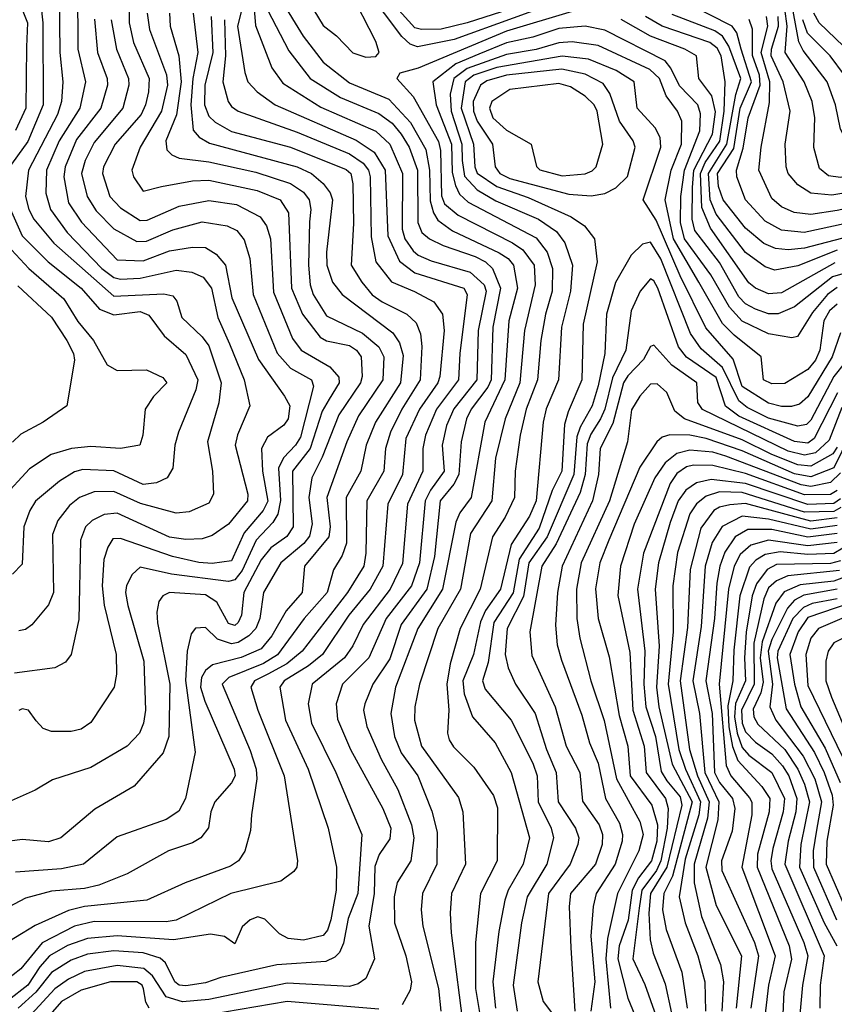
# Model space of a CAD drawing. Extents: x 501367 to 657802, y 482273 to 547541.
# Tile 339 of 656: x 594287 to 596776, y 512796 to 515805. Entities that reach past the tile are written whole.
import ezdxf

# ---------------------------------------------------------------- set-up
doc = ezdxf.new("R2010")
doc.units = 0

msp = doc.modelspace()

# ---------------------------------------------------------------- linework, layer by layer
at = {"layer": '0CON20XD'}
for points in [[(595345, 515690.4), (595375, 515692.2), (595385.7, 515705), (595375, 515738.8), (595295, 515895.9), (595254.3, 515934.3), (595229.6, 515975), (595215, 515987.7), (595182.2, 515987.8), (595155, 515980.5), (595144.7, 515965), (595143.7, 515905), (595215, 515787.1), (595255.2, 515755.2), (595305, 515703.2), (595345, 515690.4)], [(594249.5, 515939.5), (594323.5, 515903.5), (594339.2, 515885), (594351.5, 515851.5), (594358.5, 515795), (594359.4, 515545), (594312.4, 515432.4), (594249, 515345)], [(594620.4, 515895), (594621.9, 515795), (594635.6, 515735.6), (594682.6, 515625), (594680.9, 515585), (594672.2, 515545), (594658.1, 515515), (594579, 515425), (594543.4, 515355), (594540, 515335), (594563.3, 515265), (594595, 515230.4), (594655, 515191), (594677.1, 515192.9), (594775, 515235.2), (594865, 515252.5), (594950, 515240), (595022.2, 515202.2), (595041.7, 515175), (595053.5, 515135), (595062.5, 514972.5), (595120.8, 514830.8), (595146.9, 514795), (595234.7, 514744.7), (595262.7, 514712.7), (595263.9, 514695), (595232.5, 514645), (595211.7, 514608.3), (595174.6, 514495), (595121, 514425), (595123.1, 514255), (595104, 514226), (595055, 514191.2), (595025, 514154.3), (594972, 514055), (594964.9, 513985), (594955, 513963), (594945, 513953.7), (594925, 513960.4), (594890, 514025), (594855, 514047.8), (594745.3, 514054.7), (594724.4, 514045), (594712.6, 514027.4), (594705.9, 513995), (594708.3, 513961.8), (594746.5, 513775), (594742.6, 513615), (594725.3, 513565), (594637.3, 513462.7), (594517.4, 513392.6), (594413.1, 513305), (594375, 513292.7), (594295, 513299.7), (594235, 513291.8)], [(594464.3, 515904.3), (594465.1, 515715), (594488.5, 515615), (594471.5, 515535), (594408.2, 515435), (594369, 515345), (594367, 515275), (594381.8, 515225), (594432, 515155), (594538.8, 515045), (594575, 515016.8), (594595, 515011.8), (594655, 515015.1), (594765, 515039.7), (594813.6, 515033.6), (594847.8, 515017.8), (594873.3, 514985), (594892.5, 514895), (594928.8, 514815), (594973.2, 514705), (594990.9, 514625), (594953.3, 514536.7), (594946, 514505), (594984.3, 514355), (594983, 514335), (594925, 514263.7), (594875, 514228.4), (594845, 514218.5), (594795, 514216.9), (594745, 514223.6), (594585, 514296.7), (594545, 514293.1), (594509.1, 514275), (594488.8, 514255), (594473.5, 514215), (594468.2, 513971.8), (594445.1, 513864.9), (594427.8, 513842.2), (594395, 513824.8), (594271.5, 513808.5)], [(595975, 515875.5), (595615, 515744.5), (595502.4, 515722.4), (595480.5, 515730.5), (595455, 515753.2), (595348.7, 515895)], [(594205, 515877.2), (594295, 515836.2), (594311, 515795), (594308.3, 515721.7), (594305.7, 515535), (594274.1, 515465.9)], [(594975.4, 515874.6), (594953.3, 515785), (594975, 515643.8), (594984.7, 515615), (595013.4, 515585), (595068.2, 515545), (595315, 515436.5), (595370.2, 515400.2), (595404.4, 515345), (595412.4, 515145), (595447.5, 515067.6), (595495, 515031.1), (595643.9, 514985), (595654.8, 514965), (595632.4, 514785), (595628.4, 514705), (595560.6, 514615), (595527.7, 514535), (595519.4, 514495), (595519, 514425), (595472.5, 514325), (595456.7, 514143.2), (595419.1, 514065), (595336.7, 513956.7), (595305, 513891.6), (595279.6, 513855), (595181.4, 513775), (595168.4, 513715), (595179.2, 513655), (595253.6, 513505), (595333.2, 513315), (595320.5, 513135), (595290.9, 513059.1), (595276.7, 512983.3), (595264.8, 512955.2), (595250, 512940), (595222.9, 512927.1), (595072.8, 512917.2), (594901.9, 512878.1), (594855, 512862), (594795, 512852.6), (594775, 512855.2), (594761.4, 512865), (594732.8, 512922.8), (594717, 512937), (594665, 512954.2), (594575, 512960.1), (594495, 512949.9), (594445, 512931.7), (594385, 512893.6), (594336.6, 512833.4), (594282.9, 512785)], [(594407.9, 515887.9), (594409.7, 515705), (594419.7, 515615), (594415.5, 515555), (594402.7, 515515), (594314.6, 515345), (594305.2, 515265), (594315.4, 515225.4), (594330.9, 515195), (594391.7, 515121.7), (594575, 514960.4), (594727.4, 514967.4), (594755, 514961.4), (594767.8, 514945), (594782.5, 514895), (594845, 514836.4), (594865, 514808.7), (594902.5, 514695), (594895.5, 514634.5), (594861.6, 514515), (594876.6, 514425), (594879.1, 514355), (594865, 514327.5), (594805, 514301.6), (594765, 514297.1), (594656.5, 514326.5), (594575, 514363.6), (594515, 514362.1), (594470.4, 514345), (594439.5, 514320.5), (594403.7, 514275), (594387.9, 514232.1), (594390.2, 514055), (594375, 514016.7), (594324, 513956), (594305, 513941.4), (594285, 513937.1)], [(595085, 515866.6), (595153.7, 515755), (595215, 515674.8), (595295, 515612.3), (595415, 515562.5), (595481.1, 515491.1), (595528.1, 515408.1), (595539.2, 515345), (595541.8, 515251.8), (595551.4, 515215), (595565, 515192.1), (595609.9, 515159.9), (595752.8, 515092.8), (595779.8, 515075), (595796.5, 515055), (595808.1, 514985), (595781.6, 514885), (595769.7, 514705), (595708.5, 514575), (595666.7, 514345), (595632.2, 514297.8), (595620.2, 514269.8), (595579, 514065), (595503.7, 513945), (595435.7, 513765.7), (595420.9, 513685), (595432.1, 513615), (595453, 513565), (595503.8, 513495), (595546.8, 513386.8), (595562.8, 513322.8), (595561.9, 513225), (595518.4, 513135), (595513.5, 513085), (595519.1, 513035), (595567.4, 512845), (595573.9, 512775)], [(595836.2, 515853.8), (595655, 515795.3), (595575, 515776), (595515, 515774.9), (595495, 515780.3), (595398.1, 515888.1)], [(597795, 515885.9), (597516.5, 515796.5), (597475.8, 515775), (597415.4, 515724.6), (597361.5, 515678.5), (597295, 515582.3), (597109.4, 515370.6), (597047, 515273), (596995.7, 515225), (596945, 515200.4), (596849.6, 515190.4), (596684.6, 515154.6), (596615, 515162.1), (596565, 515189.4), (596504.9, 515254.9), (596478.2, 515325), (596477.8, 515345), (596497.9, 515412.1), (596513.4, 515505), (596549.9, 515605), (596547.6, 515635), (596525.8, 515695.8), (596526.2, 515776.2), (596515.9, 515805.9)], [(597238.7, 515871.3), (597165.4, 515795), (597104.1, 515695), (596995, 515559.3), (596975, 515538.4), (596945, 515519.9), (596895, 515506), (596870, 515510), (596855, 515521.6), (596807.1, 515635), (596763.2, 515695), (596694.2, 515764.2), (596680.5, 515805)], [(595001.5, 515861.5), (595007.4, 515787.4), (595057.8, 515657.8), (595091.4, 515611.4), (595207.9, 515537.9), (595375, 515464.5), (595418.1, 515425), (595457.4, 515335), (595456, 515165), (595464.1, 515135), (595489.2, 515099.2), (595505, 515085.8), (595545, 515068.6), (595663.9, 515033.9), (595706.3, 514995), (595712.6, 514975), (595688.1, 514855), (595683.9, 514705), (595613.8, 514616.2), (595591.3, 514565), (595578.6, 514505), (595584.3, 514425), (595542.3, 514367.7), (595526, 514335), (595508.7, 514145), (595484.9, 514075.1), (595406.9, 513975), (595354.1, 513855), (595273.5, 513775), (595254.3, 513715), (595258.2, 513668.2), (595298.3, 513575), (595396.8, 513395), (595421.4, 513335), (595417.9, 513302.1), (595385.6, 513254.4), (595372.1, 513217.9), (595369.9, 513135), (595354, 513035), (595371.8, 512935), (595344.5, 512875), (595321.3, 512858.7), (595295, 512850.9), (595105, 512860.6), (594865, 512811), (594785, 512804.2), (594735, 512819.8), (594693.3, 512883.3), (594666.3, 512906.3), (594585, 512914.9), (594485, 512896.7), (594436.8, 512873.2), (594395, 512843.5), (594322.3, 512765)], [(595045, 515835.3), (595109.8, 515709.8), (595175.2, 515625), (595267.1, 515567.1), (595385, 515518), (595425, 515488.3), (595452.7, 515455), (595477.1, 515415), (595502.8, 515345), (595503.4, 515185), (595515.7, 515155), (595539.7, 515135), (595581.3, 515115), (595678.8, 515081.2), (595711, 515065), (595732, 515045), (595756.8, 514985), (595732.8, 514865), (595727.5, 514705), (595718, 514682), (595667.1, 514615), (595652.4, 514585), (595636.6, 514515), (595628.7, 514415), (595614.2, 514385.8), (595571.9, 514335), (595554.9, 514165), (595531.5, 514065), (595453, 513957), (595417.9, 513852), (595366.1, 513775), (595341.4, 513715), (595338.1, 513695), (595348.5, 513645), (595391.9, 513545), (595443.2, 513453.2), (595484.2, 513345), (595491.6, 513305), (595482, 513235), (595441, 513169), (595431.2, 513125), (595432.6, 513045), (595467, 512945), (595484.1, 512865), (595480.3, 512839.7), (595455.7, 512795)], [(596845, 515149), (596685, 515106.5), (596635, 515102.2), (596596.1, 515106.1), (596561.4, 515121.4), (596505, 515167.6), (596436.2, 515255), (596422.7, 515295), (596418.9, 515335), (596469, 515411), (596488.8, 515535), (596523.2, 515615), (596491.9, 515715), (596478.8, 515765), (596463.7, 515785), (596325.2, 515855)], [(597334, 515835), (597285, 515801.9), (597238.6, 515755), (597118.4, 515601.6), (597055, 515538.6), (596991.2, 515448.8), (596921, 515379), (596865, 515338.9), (596795, 515322.6), (596758.1, 515328.1), (596730.6, 515350.6), (596714, 515414), (596717, 515505), (596708.2, 515555), (596684.5, 515615), (596626, 515705), (596632.6, 515785), (596625, 515837.7)], [(597256.2, 515833.8), (597200.4, 515775), (597115.2, 515654.8), (597005, 515523), (596965, 515480), (596865, 515420.7), (596842.2, 515422.2), (596807.5, 515447.5), (596795, 515470.8), (596779.8, 515545), (596754.2, 515615), (596680.9, 515710.9), (596667.4, 515737.4), (596647.1, 515847.1)], [(594745.2, 515825), (594747.3, 515785), (594774.1, 515694.1), (594780.5, 515615), (594766, 515514), (594734.1, 515435), (594737.2, 515407.2), (594752.2, 515392.2), (594775, 515382.3), (594865, 515371.1), (595009.2, 515339.2), (595114.5, 515304.5), (595155, 515277.6), (595172.1, 515255), (595176.4, 515225), (595172.6, 515187.4), (595169.9, 515055), (595175.2, 514994.8), (595184.2, 514965), (595225, 514900), (595335, 514847.6), (595385.1, 514805.1), (595400.2, 514775), (595397.3, 514705), (595322.2, 514595), (595287.3, 514515), (595225.7, 514345), (595236.4, 514255), (595231.6, 514225), (595158, 514135), (595150.4, 514055), (595101.4, 513998.6), (595058.1, 513921.9), (595025, 513882.2), (594964.2, 513855.8), (594876.2, 513833.8), (594855, 513816.2), (594842.7, 513795), (594840.1, 513765), (594852.7, 513722.7), (594942.2, 513515), (594945.5, 513495), (594935, 513473.1), (594883.1, 513415), (594871.5, 513385), (594864.7, 513335.3), (594840.6, 513305), (594815, 513290), (594741.9, 513265), (594615.6, 513195), (594529.2, 513160.8), (594485, 513150.2), (594385, 513142.3), (594305, 513121.2), (594085.2, 513004.8)], [(594817.5, 515825), (594831.4, 515705), (594816.2, 515625), (594810, 515545), (594817.8, 515467.8), (594835.7, 515445.7), (594867.8, 515427.8), (595135, 515354.9), (595178.8, 515335), (595214.9, 515304.9), (595235.8, 515275.9), (595242.8, 515255), (595224.5, 515095), (595226.2, 515055), (595242.6, 515002.6), (595272.4, 514965), (595427.8, 514847.8), (595447.4, 514817.4), (595458.8, 514778.8), (595450.8, 514695), (595374.8, 514575), (595345.5, 514505), (595329.5, 514425), (595285.2, 514345), (595285.8, 514205), (595272.5, 514167.5), (595246, 514124), (595227.1, 514055), (595156.5, 513975), (595075.4, 513864.6), (595032.4, 513837.6), (594926.3, 513795), (594906.5, 513775), (594991.8, 513571.8), (595009.8, 513515), (595011.9, 513485), (594995.3, 513375), (594992.6, 513327.4), (594975.2, 513264.8), (594956.2, 513235), (594931.7, 513218.3), (594792.6, 513167.4), (594675.5, 513114.5), (594485, 513095.4), (594436.7, 513083.3), (594335, 513036.9), (594153.1, 512926.9)], [(594566.7, 515805), (594582.7, 515715), (594620.2, 515625), (594621, 515605), (594602.8, 515535), (594515, 515430), (594487.1, 515375), (594476.6, 515335), (594493.2, 515265), (594521.3, 515221.3), (594575, 515165.6), (594645, 515127.3), (594675, 515128.4), (594755, 515163.3), (594845, 515186.8), (594920.8, 515175), (594950.7, 515160.7), (594972.8, 515132.8), (594991, 515075), (595000.9, 514965), (595073.9, 514786.1), (595115, 514740.2), (595178.7, 514705), (595184.7, 514685), (595145, 514529.2), (595130.5, 514505), (595093.4, 514466.6), (595078.4, 514435), (595083.9, 514336.1), (595075.6, 514294.4), (595061, 514269), (595010.3, 514215), (594967.6, 514122.4), (594945, 514093.7), (594925, 514088.4), (594751.2, 514111.2), (594655, 514132.6), (594630.6, 514109.4), (594614.2, 514075.8), (594611.1, 514055), (594618.2, 514015), (594666.5, 513845), (594671.3, 513695), (594665.7, 513655), (594653.8, 513625), (594615.5, 513585), (594505, 513520.3), (594388.1, 513481.9), (594335, 513450.4), (594215, 513398)], [(594872.9, 515815), (594877.6, 515705), (594852.8, 515605), (594852.4, 515545), (594865, 515510), (594885, 515491.6), (594935, 515463.6), (595115.1, 515415.1), (595285, 515347.6), (595299.2, 515335), (595305, 515303.3), (595307.6, 515182.4), (595300.6, 515055), (595332.5, 515002.5), (595364.5, 514964.5), (595395, 514942.8), (595470.7, 514905), (595498.3, 514878.3), (595511.5, 514845), (595516.2, 514806.2), (595510.9, 514705), (595454.6, 514615), (595419.9, 514545), (595405.2, 514495.2), (595399.5, 514425), (595347.9, 514335), (595345.2, 514175.2), (595338.6, 514135), (595289.2, 514055), (595150, 513875), (595103.7, 513836.3), (595045.6, 513805), (595004.8, 513785), (594993.5, 513765), (595014.8, 513695), (595095.2, 513495), (595136.2, 513235), (595134.6, 513215.4), (595125, 513201.9), (595085, 513172.9), (594932.2, 513135), (594765, 513053.4), (594735, 513048.2), (594515, 513049.2), (594455.1, 513034.9), (594356.2, 512983.8), (594291.2, 512905), (594220.1, 512849.9)], [(594912.7, 515805), (594916.6, 515695), (594907.8, 515615), (594924.8, 515555), (594935, 515539.2), (594955.1, 515525.1), (595135, 515461.3), (595295, 515395.4), (595336.5, 515366.5), (595353, 515345), (595358, 515325), (595361.6, 515141.6), (595375.6, 515065), (595423.6, 515003.6), (595494, 514974), (595552.7, 514942.7), (595579.6, 514905), (595584.2, 514855), (595571.2, 514715), (595565.1, 514695), (595508.8, 514615), (595467.4, 514525), (595456.9, 514415), (595411.7, 514325), (595396.6, 514135), (595357.9, 514065), (595292.7, 513985), (595212.3, 513865), (595169.8, 513830.2), (595095.2, 513785), (595082, 513765), (595099.1, 513665), (595168.8, 513515), (595230, 513335), (595255.2, 513215), (595254.8, 513145), (595238.5, 513055), (595227.4, 513022.6), (595215, 513007.1), (595155, 512992.6), (595107.7, 512997.7), (595081.6, 513011.6), (595036.6, 513056.6), (595015, 513063.5), (594991.9, 513055), (594966.9, 513033.1), (594945, 512980.8), (594913.2, 513003.2), (594870.7, 513010.7), (594757, 512993), (594585, 513005.8), (594495, 512997.9), (594433.9, 512976.1), (594378.5, 512945), (594348.6, 512911.4), (594312.6, 512855), (594252.1, 512807.9)], [(594677.2, 515825), (594683.6, 515775), (594736.2, 515636.2), (594738.6, 515605), (594720.3, 515525), (594655.2, 515415), (594630.3, 515345), (594634.7, 515325), (594665, 515281.1), (594720.8, 515295), (594815, 515312.5), (594865, 515314.2), (595013.2, 515283.2), (595082.8, 515255), (595108.3, 515215), (595117.8, 514985), (595151, 514905), (595205, 514834.8), (595225, 514823.4), (595295, 514809), (595316.5, 514795), (595330.6, 514775), (595333.4, 514715), (595328.2, 514695), (595262.8, 514597.2), (595211.8, 514468.2), (595179.6, 514405), (595170.4, 514345), (595181.2, 514265), (595173, 514227), (595155.8, 514204.2), (595085, 514145.2), (595032.5, 514055), (595021.1, 513975), (595008.5, 513945), (594987.7, 513922.3), (594955, 513902.4), (594935, 513897.4), (594892, 513912), (594855, 513947.3), (594825, 513946.2), (594811.2, 513928.8), (594799.5, 513875), (594794.2, 513785.8), (594823.4, 513566.6), (594793.7, 513425), (594773.4, 513386.6), (594735, 513360.7), (594585, 513308), (594481.9, 513225), (594415, 513210.5), (594275, 513200)], [(594516.1, 515806.1), (594525.4, 515705), (594554.8, 515625), (594555.2, 515605), (594535.5, 515535), (594461.4, 515438.6), (594425.9, 515355), (594422.1, 515325), (594436.8, 515245), (594476.7, 515186.7), (594585, 515071), (594665, 515068.5), (594745, 515098.2), (594815, 515110.2), (594855, 515108.4), (594888.1, 515088.1), (594916.2, 515055), (594935.3, 514955.3), (595016.7, 514766.7), (595096.9, 514655), (595113, 514625), (595107.2, 514585), (595094.2, 514565.8), (595045, 514529.6), (595026.6, 514495), (595029.5, 514425), (595045.9, 514334.1), (595030.8, 514305), (594973, 514237), (594935, 514151.6), (594875, 514143.1), (594835, 514146.7), (594754.5, 514164.5), (594595, 514220.2), (594571.7, 514218.3), (594556.3, 514193.7), (594544.2, 514155.8), (594539.8, 514075), (594545.8, 514015.8), (594581.9, 513865), (594583.4, 513805), (594576, 513765), (594505, 513657.8), (594475, 513637.5), (594445, 513630), (594385, 513630.5), (594359.6, 513639.6), (594337.5, 513662.5), (594314, 513695), (594295, 513699.5), (594285, 513694.2)], [(595975, 515830.1), (595775, 515770.3), (595505, 515657.2), (595448.8, 515641.2), (595440, 515625), (595489.8, 515569.8), (595567.3, 515432.7), (595573, 515405), (595576.3, 515266.3), (595585, 515242.7), (595627.3, 515207.3), (595793.4, 515123.4), (595825, 515101.5), (595858.9, 515055), (595862.6, 514995), (595830.1, 514855), (595815.2, 514695.2), (595770.7, 514585), (595741.6, 514465), (595730.3, 514335), (595664.9, 514235.1), (595634.1, 514065), (595564.9, 513945.1), (595508.7, 513775), (595494.3, 513705), (595493.6, 513665), (595515.2, 513585), (595628.5, 513428.5), (595641.6, 513385), (595649.5, 513225), (595607, 513135), (595602.5, 513075), (595605.2, 513015), (595645.2, 512705)], [(596855, 515043.6), (596770.4, 515019.7), (596655, 514927.5), (596605, 514906.7), (596575, 514905.8), (596535, 514920.9), (596505, 514936.4), (596485, 514957.7), (596425, 515062.9), (596350.5, 515160.5), (596342.3, 515195), (596342.5, 515292.5), (596347.1, 515345), (596403.6, 515455), (596413.1, 515523.1), (596402.4, 515572.4), (596362.7, 515625), (596355.3, 515695), (596320, 515715), (596215, 515754.4), (596125, 515805.8)], [(596778.1, 515061.9), (596615, 514970.8), (596575, 514967.4), (596535, 514984.8), (596515, 515000.5), (596397.6, 515167.6), (596371.6, 515231.6), (596367.8, 515335), (596381.4, 515368.6), (596426.3, 515433.7), (596440.1, 515525), (596443.2, 515615), (596430.5, 515695), (596418.1, 515718.1), (596395.7, 515735), (596250.5, 515785), (596199.4, 515815)], [(596785, 515100.4), (596665, 515053.2), (596595, 515039.8), (596565, 515049.6), (596505, 515093.8), (596415, 515210.5), (596396.6, 515255), (596391.4, 515335), (596448.3, 515425), (596475, 515576.7), (596490.8, 515625), (596453.8, 515723.8), (596434.4, 515754.4), (596410.7, 515770.7), (596280.8, 515820.8)], [(597468.2, 515811.8), (597382.8, 515757.2), (597322.1, 515705), (597252.5, 515615), (597078, 515415), (597001.8, 515308.2), (596966.6, 515273.4), (596919.8, 515250.2), (596785, 515221.5), (596705, 515210), (596653.8, 515216.2), (596615, 515233.1), (596585, 515258.2), (596545.6, 515345), (596552.6, 515415), (596578.3, 515551.7), (596579.3, 515615), (596552.4, 515705), (596572.7, 515785), (596568.9, 515815)], [(597425, 515832.4), (597324.6, 515775.4), (597265, 515715.9), (597187.9, 515615), (597066.2, 515485), (596985, 515368.1), (596943.6, 515326.4), (596895, 515297.6), (596848.3, 515281.7), (596768.7, 515268.7), (596704.5, 515274.5), (596665, 515300.6), (596635.3, 515335), (596629.5, 515355), (596626, 515425), (596641.6, 515525), (596620, 515615), (596583.4, 515695), (596584.1, 515715), (596605.8, 515785), (596604.5, 515815)], [(597141.2, 515825), (597070.7, 515705), (596995, 515606.3), (596975, 515587.3), (596945, 515576.9), (596925, 515579.1), (596902.9, 515593), (596829.5, 515699.5), (596730, 515795), (596713.6, 515825)], [(596663.4, 514836.6), (596646.9, 514833.1), (596575, 514845.2), (596495, 514883.6), (596456.5, 514926.5), (596399, 515025), (596318.9, 515135), (596306, 515185), (596307.7, 515265), (596318.9, 515345), (596365.8, 515465), (596367.7, 515517.7), (596359, 515545), (596302.9, 515602.9), (596277.1, 515657.1), (596259.7, 515679.7), (596075, 515773), (596014.9, 515784.9), (595935, 515777.7), (595855, 515751.6), (595775, 515733.8), (595689.7, 515699.7), (595620.4, 515669.6), (595550, 515615), (595560.1, 515545), (595606.4, 515425), (595608.3, 515338.3), (595618.4, 515298.4), (595631.4, 515271.4), (595657.6, 515247.6), (595865, 515138), (595898.9, 515095), (595915.1, 515044.9), (595914.3, 514975), (595894.1, 514905), (595879.7, 514825), (595869.8, 514705), (595835.1, 514615), (595816.7, 514535), (595801.2, 514425), (595799.2, 514345), (595770.4, 514285), (595731.7, 514225), (595694.2, 514065), (595633.4, 513945), (595602.8, 513837.2), (595592, 513775), (595598.1, 513695), (595594.7, 513625), (595599.6, 513605), (595612.8, 513582.8), (595675, 513520.9), (595735, 513434.5), (595746.8, 513396.8), (595746.6, 513235), (595695.2, 513135), (595680.3, 512985), (595679.9, 512845), (595693.2, 512765)], [(596785, 514936), (596761.5, 514915), (596744.2, 514885), (596731.6, 514795), (596718.9, 514765), (596695, 514735.6), (596625, 514693.3), (596585, 514692.2), (596560, 514705), (596553.1, 514775), (596470.6, 514840.6), (596435, 514877.1), (596362.6, 515002.6), (596285.4, 515135), (596259.1, 515255), (596277.8, 515345), (596308.9, 515425), (596310.4, 515495), (596297.5, 515525), (596262.4, 515572.4), (596242.5, 515625), (596212.4, 515652.4), (596055, 515726.5), (595975, 515737.2), (595935, 515733.8), (595865, 515713.4), (595775, 515698.5), (595655, 515655.5), (595614.2, 515625), (595603, 515577), (595605.7, 515525), (595638.4, 515425), (595639.4, 515375), (595646.8, 515326.8), (595684.6, 515284.6), (595741.9, 515251.9), (595872.6, 515195), (595927.5, 515157.5), (595953.4, 515123.4), (595976.2, 515055), (595970.1, 514975), (595942.5, 514865), (595933.9, 514705), (595896.3, 514616.4), (595886.6, 514575), (595865.1, 514334.9), (595845, 514287.6), (595789, 514201), (595755.9, 514065), (595710.4, 513999.6), (595695.1, 513964.9), (595674.3, 513865), (595641.7, 513785), (595645.6, 513745.6), (595670.7, 513675), (595740.3, 513595), (595789.4, 513505), (595844.8, 513305), (595825.2, 513225), (595779.8, 513145), (595769.5, 513115), (595751.2, 513018.8), (595733.2, 512865), (595740.8, 512785)], [(596795, 514848.5), (596769.4, 514775), (596695, 514652.5), (596669.4, 514630.6), (596645, 514622.8), (596615, 514623.1), (596575, 514633.2), (596495, 514684.1), (596467.6, 514767.6), (596383.8, 514863.8), (596305, 515022.8), (596231.9, 515191.9), (596192.4, 515255), (596246.5, 515415), (596244.1, 515445), (596228.9, 515475), (596174.2, 515535), (596164.7, 515615), (596109.4, 515649.4), (596025, 515683.9), (595945, 515693.1), (595745, 515659.3), (595674.6, 515635.4), (595648.7, 515615), (595636.2, 515535), (595674.2, 515425), (595678, 515355), (595685, 515335.7), (595745.4, 515295.4), (595841.2, 515261.2), (595972.5, 515202.5), (596012.9, 515175), (596043.1, 515135), (596051.5, 515065), (596009.2, 514875), (596004.8, 514705), (595962.8, 514607.2), (595952.3, 514567.7), (595943.8, 514425), (595914.1, 514365.9), (595875, 514251.7), (595813.1, 514156.9), (595795, 514053.6), (595736.5, 513963.5), (595719, 513841), (595701.7, 513785), (595709.3, 513759.3), (595788.5, 513665), (595855, 513533.1), (595868.4, 513495), (595871.8, 513415), (595910.8, 513335), (595918.2, 513305), (595897.8, 513225), (595838.2, 513125), (595820.9, 513045), (595795.5, 512855), (595807.2, 512775)], [(596033.3, 515266.7), (596075, 515273.8), (596108.5, 515291.5), (596144.3, 515325.7), (596167.8, 515415), (596161.9, 515435), (596119.6, 515495), (596089.9, 515579.9), (596070, 515610), (596015, 515639), (595943.3, 515653.3), (595775, 515635.4), (595715, 515618.4), (595695.2, 515605), (595673.3, 515555), (595673.9, 515525), (595685, 515494.4), (595732.2, 515425), (595739.6, 515355), (595754, 515335), (595785, 515320.1), (595965, 515271.4), (596033.3, 515266.7)], [(595945, 515328.3), (596015, 515334.1), (596036.9, 515343.1), (596048.5, 515355), (596069.5, 515425), (596052, 515525), (596042.4, 515545), (596015, 515571.2), (595970.1, 515600.1), (595935, 515610.2), (595785, 515592.1), (595730.4, 515555), (595722.3, 515535), (595733.3, 515505), (595775, 515467.4), (595850.4, 515425), (595866, 515356), (595876.6, 515346.6), (595945, 515328.3)], [(594250, 515245), (594295, 515144.3), (594374.9, 515064.9), (594475.1, 514985.1), (594530.8, 514920.7), (594575, 514902.9), (594655, 514913.1), (594682, 514902), (594728.9, 514838.9), (594795, 514782.2), (594831.9, 514705), (594826, 514674), (594772.2, 514545), (594761.7, 514505), (594755.3, 514434.7), (594737.9, 514405), (594705, 514389.6), (594665, 514384.5), (594575, 514426.8), (594480.2, 514430.2), (594455, 514423.6), (594409.3, 514395), (594336.2, 514333.9), (594318.3, 514305), (594299.7, 514255), (594295, 514140.8), (594265, 514110.8)], [(596810.8, 514759.2), (596774.8, 514715.2), (596705, 514581.3), (596691.6, 514568.4), (596665, 514562.6), (596575, 514587.6), (596509.6, 514620.4), (596485, 514640.4), (596435, 514742.4), (596369.7, 514799.7), (596336.4, 514846.4), (596245.9, 515074.1), (596215, 515124.8), (596190.7, 515119.3), (596155.9, 515085), (596108.2, 515001.8), (596080, 514905), (596075.2, 514785), (596055, 514686.2), (596036.1, 514625), (595999.7, 514560.3), (595989.6, 514530.4), (595980.5, 514415), (595898.5, 514225), (595842.6, 514145), (595827.1, 514042.9), (595776.3, 513945), (595770.8, 513865), (595779.6, 513825), (595801.7, 513775), (595862.1, 513685), (595896.9, 513575), (595926.1, 513505), (595932.1, 513415), (595985.2, 513335), (595995.2, 513305), (595993, 513285), (595969.2, 513225), (595903.3, 513135), (595870.3, 512865), (595886.8, 512805), (595935, 512742.3)], [(594261.9, 515101.9), (594314.9, 515044.9), (594422.1, 514952.1), (594465, 514883.1), (594512.7, 514825), (594555, 514750.6), (594585, 514732.9), (594675, 514735.3), (594725, 514711.5), (594737.1, 514695), (594695.9, 514654.1), (594670.5, 514615), (594663.8, 514535), (594654, 514505), (594595.6, 514494.4), (594505, 514501.3), (594445.5, 514494.5), (594383.8, 514476.2), (594317, 514433), (594235, 514343.3)], [(594281.7, 514991.7), (594385, 514896.2), (594431.1, 514825), (594451.6, 514785), (594455.2, 514765), (594431.4, 514625), (594359.5, 514575), (594291.1, 514538.9), (594265, 514513.8)], [(596785.5, 514665), (596715, 514524.9), (596695, 514511.1), (596655, 514516), (596485, 514593.6), (596444.1, 514624.1), (596415, 514711.8), (596324.3, 514774.3), (596300.3, 514805), (596237.1, 514985), (596225, 515007.2), (596215, 515013.3), (596182.6, 514975), (596155.8, 514915), (596139.7, 514795), (596098.9, 514711.1), (596075.4, 514615), (596062.1, 514585), (596031.9, 514538.1), (596020.8, 514509.2), (596015.5, 514415), (595999.3, 514360.7), (595926.8, 514203.2), (595882.3, 514135), (595846.3, 513935), (595852.2, 513862.2), (595923.3, 513705), (595957, 513585), (595998.3, 513505), (596006.7, 513416.7), (596058.3, 513345), (596068.5, 513315), (596066.9, 513285), (596046.9, 513225), (595970.2, 513135), (595966.3, 513095), (595970.8, 512969.2), (595983.6, 512775)], [(596785, 514986.9), (596755.7, 514965), (596709.8, 514910.2), (596663.4, 514836.6)], [(596799.6, 514620.4), (596760.1, 514519.9), (596718.3, 514481.6), (596685, 514473.9), (596635, 514486.9), (596373.7, 514613.7), (596359.7, 514635), (596356.2, 514695), (596279.5, 514749.5), (596225, 514810.5), (596215, 514806.7), (596193.1, 514766.9), (596145, 514716.7), (596132.2, 514695), (596099.2, 514570.7), (596061.1, 514495), (596055.6, 514415), (596037.9, 514335), (595944.6, 514135), (595930.5, 514055), (595924.8, 513955), (595929.2, 513895), (595942.5, 513847.5), (596005, 513680), (596028.4, 513595), (596055, 513532.9), (596077.5, 513425), (596119.6, 513349.6), (596128.6, 513315), (596128.2, 513295), (596106.2, 513225), (596049.1, 513135), (596039.2, 513095), (596032.8, 513005), (596044.6, 512865), (596032.5, 512775)], [(596785, 514498.4), (596771.6, 514478.4), (596705, 514440.5), (596664.9, 514444.9), (596585, 514476.3), (596495, 514521.6), (596318.3, 514585), (596289, 514609), (596265, 514665.5), (596235, 514692.2), (596215, 514691.2), (596181.9, 514655), (596156.9, 514613.1), (596144, 514515), (596089.3, 514335), (596002.9, 514145), (595989, 514065), (595990, 513975), (595998.6, 513915), (596032.8, 513785), (596073.5, 513663.5), (596110.9, 513485), (596182.5, 513355), (596192.3, 513315), (596178.8, 513265), (596114, 513135), (596082.9, 512997.1), (596078.4, 512935), (596092.5, 512785)], [(596846.8, 514583.2), (596775, 514436), (596705, 514408), (596655, 514417), (596495, 514488.1), (596385, 514525.3), (596335, 514535.1), (596273.7, 514536.3), (596250.5, 514529.5), (596234.5, 514515.5), (596182.3, 514437.7), (596087.4, 514215), (596060, 514145), (596046.3, 514066.3), (596054.8, 513975.2), (596088, 513858), (596118.5, 513678.5), (596145.9, 513585), (596152.6, 513495), (596218.8, 513405), (596236, 513345), (596234.2, 513295), (596217.7, 513235), (596177.6, 513182.4), (596158.2, 513145), (596146.6, 513053.4), (596119.3, 512975), (596114.4, 512935.6), (596145.6, 512815.6), (596228, 512615)], [(596795, 514420.4), (596765, 514390.9), (596705, 514378.7), (596675, 514383.3), (596445, 514471), (596405, 514483.1), (596335, 514489.7), (596295, 514479), (596259.2, 514450.8), (596228.1, 514405), (596165, 514264), (596123.4, 514135), (596115.2, 514045.2), (596151.5, 513871.5), (596160.4, 513695), (596195.6, 513585), (596200.9, 513505), (596260.1, 513425), (596268.6, 513395), (596265.6, 513335), (596246.3, 513235), (596233.1, 513205), (596188.3, 513145), (596179.9, 513089.9), (596160.2, 512935), (596197.3, 512857.3), (596265.4, 512665)], [(596785, 514366.1), (596765, 514354.2), (596685, 514352.7), (596505, 514418.2), (596405, 514442.8), (596345.8, 514444.2), (596325, 514438.3), (596295, 514418.1), (596275, 514387.6), (596192.9, 514175), (596175.1, 514065), (596197.6, 513875), (596193.9, 513775), (596199.9, 513705), (596230.2, 513615), (596247.3, 513507.3), (596265, 513479.3), (596305, 513430.8), (596310.6, 513405), (596264.7, 513215), (596215, 513134.6), (596209.8, 513075), (596213.8, 512993.8), (596222.9, 512952.9), (596259.5, 512859.5), (596279, 512769)], [(596795, 514340.6), (596775, 514326.6), (596695, 514323.7), (596505, 514388.2), (596400.1, 514399.9), (596355, 514390), (596322.7, 514367.3), (596299.5, 514335), (596275, 514268.7), (596239.1, 514145), (596229.2, 514065), (596241.1, 513891.1), (596232.5, 513765), (596239.8, 513705), (596280.4, 513530.4), (596342.4, 513415), (596281.5, 513188.5), (596254.9, 513135), (596251.6, 513085), (596262.4, 513025), (596310.5, 512895), (596326.8, 512785)], [(596795.9, 514314.1), (596775, 514302.3), (596685, 514300.1), (596495, 514360.2), (596425, 514362.1), (596385, 514349.4), (596355, 514325.6), (596335.3, 514294.7), (596297.1, 514177.1)], [(596785, 514282.9), (596705, 514273), (596505, 514326.2), (596457, 514323), (596425, 514315.7), (596408.1, 514305), (596368.6, 514251.4), (596335.8, 514125), (596328.1, 513948.1), (596305.3, 513785), (596333.9, 513575), (596358, 513495), (596393.5, 513415), (596388.6, 513365), (596347.7, 513225), (596347.6, 513167.6), (596370.7, 513065), (596428.5, 512918.5), (596437.7, 512865), (596432.6, 512775)], [(596785, 514259.8), (596705, 514248.5), (596575, 514279), (596495, 514287.6), (596434, 514256), (596402.6, 514207.4), (596382, 514135), (596369, 513951), (596343.5, 513785), (596364, 513685), (596380.7, 513505), (596423, 513415), (596420.3, 513359.8), (596384.1, 513215), (596415, 513098.5), (596492.5, 512945), (596476.4, 512785)], [(596785, 514234.8), (596695, 514223.5), (596585, 514247.4), (596512.5, 514247.5), (596473.1, 514225), (596441.9, 514178.1), (596426.2, 514135), (596417.2, 514082.8), (596409.7, 513975), (596383.7, 513785), (596403.3, 513685), (596409.7, 513505), (596425, 513473.7), (596465.1, 513425), (596472.3, 513395), (596464, 513325), (596431.2, 513235), (596432.5, 513205), (596532.6, 512985), (596545.1, 512945), (596521, 512785)], [(596785, 514207.1), (596695, 514197.6), (596575, 514214.5), (596521, 514199), (596489, 514171), (596470.1, 514135), (596453.4, 514065), (596424.9, 513775.1), (596445.9, 513525.9), (596460, 513495), (596517.6, 513427.6), (596523.8, 513413.8), (596524.1, 513375), (596493.3, 513215), (596595.1, 512945), (596575.4, 512855), (596566.2, 512776.2), (596564.7, 512705), (596570.2, 512665), (596600.9, 512575), (596631.7, 512425), (596665.9, 512305), (596705, 512257.9), (596779.6, 512215)], [(596857.2, 514222.8), (596775, 514173.5), (596695, 514170.9), (596611.1, 514179), (596565, 514170.7), (596536.8, 514153.2), (596517.6, 514132.4), (596487.1, 514045), (596468.9, 513878.9), (596466, 513785), (596451.1, 513708.9), (596454.1, 513644.1), (596464.7, 513584.7), (596481.2, 513541.2), (596555, 513462), (596579.7, 513425), (596577.3, 513385), (596541.9, 513255), (596540.3, 513215), (596638.4, 512975), (596645.3, 512934.7), (596622.5, 512835), (596614.6, 512675)], [(596297.1, 514177.1), (596282.8, 514075), (596284.2, 513934.2), (596268.5, 513775), (596300.8, 513575), (596321.1, 513515), (596367.7, 513415), (596362.8, 513375), (596320.3, 513239.7), (596302.1, 513125), (596320.2, 513045), (596359.4, 512945), (596380.8, 512865), (596382.4, 512775)], [(596795, 514152), (596765, 514143.5), (596600.1, 514139.9), (596571, 514125), (596538.7, 514081.3), (596524.9, 514045), (596506.8, 513933.2), (596501.4, 513855), (596504.9, 513785), (596474.5, 513715.5), (596471.4, 513675), (596479.4, 513625), (596495, 513581.4), (596515, 513558), (596585, 513504.5), (596624.3, 513425), (596620.3, 513385), (596587.9, 513272.1), (596581.9, 513235), (596585, 513210), (596683.3, 512985), (596695.4, 512945), (596678.9, 512855), (596662.5, 512675)], [(596792, 514122), (596634.4, 514105.6), (596599.3, 514090.7), (596575, 514068.7), (596561.2, 514035), (596530, 513900), (596531.5, 513775), (596492.3, 513695), (596494.7, 513655), (596505, 513629.1), (596535, 513597.3), (596585, 513561.4), (596617.6, 513525), (596636.8, 513495), (596661.6, 513425), (596658.7, 513385), (596635.4, 513295.4), (596625.5, 513225), (596744.9, 512945), (596732.5, 512855), (596731.7, 512785)], [(596815, 514105), (596775, 514089.7), (596671.6, 514078.4), (596622.9, 514057.1), (596598, 514022), (596556, 513904), (596549.9, 513855), (596559.2, 513780.8), (596551.9, 513748.1), (596528.1, 513698.1), (596530.3, 513675), (596542.9, 513652.9), (596625.1, 513575.1), (596664.9, 513514.9), (596685, 513469.5), (596700.3, 513415), (596674.1, 513285), (596670.3, 513215), (596745.1, 513045.1), (596783.5, 512975)], [(596785, 514064.8), (596683.1, 514046.9), (596655, 514031.2), (596632.7, 514007.3), (596585, 513911), (596574.3, 513875), (596587.1, 513775), (596579.4, 513705), (596597.6, 513665), (596681.1, 513555), (596716.4, 513485), (596736.9, 513415), (596721.4, 513328.6), (596712, 513265), (596713.1, 513215), (596782.6, 513055)], [(596785, 514035.7), (596708.8, 514021.2), (596681.6, 514008.4), (596649.6, 513975), (596603.8, 513875), (596601.5, 513855), (596629.2, 513699.2), (596715.7, 513565.7), (596745.5, 513504.5), (596769.9, 513435), (596772.7, 513405), (596753.2, 513295), (596751.4, 513225), (596834.3, 513035)], [(596865, 514035.9), (596695, 513978.3), (596665.5, 513935), (596640.8, 513865), (596654.5, 513774.5), (596673.9, 513705), (596748.6, 513578.6), (596794.5, 513474.5)], [(596893.7, 514016.3), (596727.6, 513945), (596705, 513915.4), (596689.6, 513865), (596695, 513770.3), (596819.4, 513515)], [(596817.6, 513922.4), (596775, 513900.5), (596757.6, 513875), (596750.2, 513845), (596750.8, 513785), (596767.4, 513735), (596860.1, 513515)], [(594683.3, 512785), (594672.8, 512802.8), (594665.8, 512844.2), (594661.6, 512855), (594645.1, 512865.1), (594565, 512865.4), (594475, 512840), (594415.2, 512805), (594380.9, 512765)], [(595385, 512781.4), (595105, 512805.4), (594865, 512764.3)]]:
    msp.add_lwpolyline(points, dxfattribs=at)

doc.saveas('drawing.dxf')
